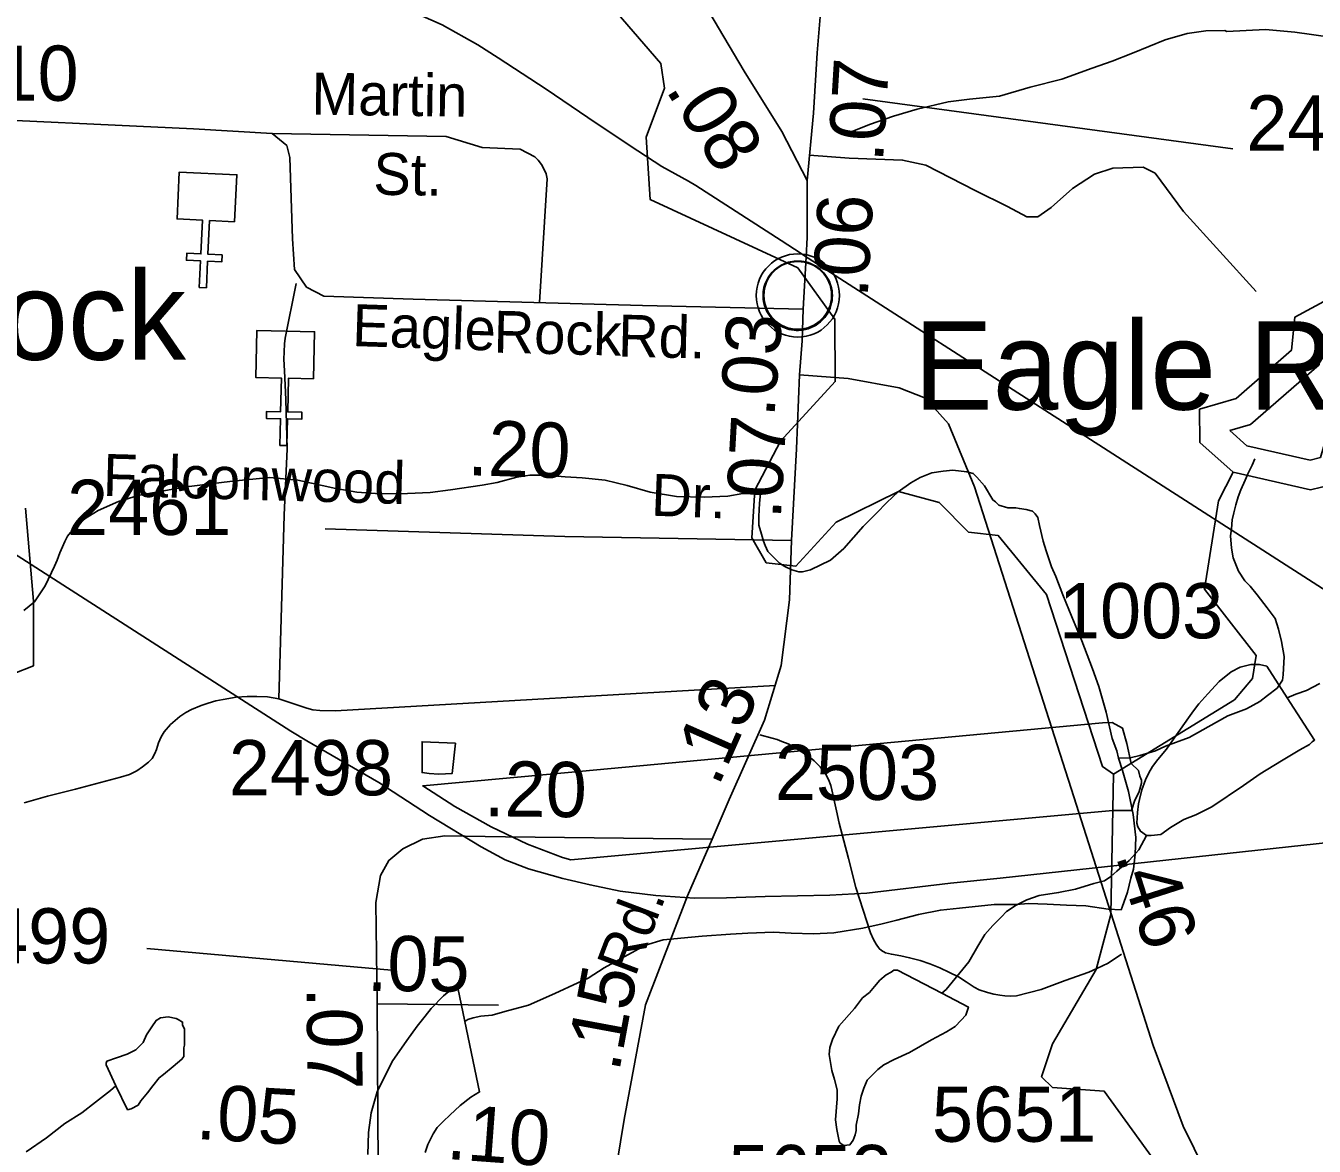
# Model space of a CAD drawing. Extents: x 2169602 to 2449496, y 721995 to 810662.
# Drawn here: x 2417015 to 2419932, y 806159 to 808696 of the extents above; entities that cross this region are included whole.
import ezdxf

# ---------------------------------------------------------------- set-up
doc = ezdxf.new("R2010")
doc.units = 0
doc.layers.add('Default', color=7, linetype='Continuous')

msp = doc.modelspace()

# ---------------------------------------------------------------- linework, layer by layer
at = {"layer": 'Default'}
for p, q in [((2418910.5, 808530), (2419748.1, 808417.4)), ((2417588.2, 807171.8), (2417600, 807587.8)), ((2417843.2, 806557.6), (2417289.3, 806607.1)), ((2417810.4, 806481.5), (2417813, 806111.6)), ((2417810.4, 806481.5), (2418085.3, 806478.8))]:
    msp.add_line(p, q, dxfattribs=at)
for points in [[(2415398.6, 809228.5), (2417404.1, 808858), (2417470.3, 808848.7), (2417539.4, 808835.7), (2417603.6, 808819.9), (2417718.9, 808788.2), (2417728.9, 808785.4), (2417783.2, 808770.1), (2417843.3, 808748.6), (2417957.9, 808697.9), (2418038.6, 808652.6), (2418084.7, 808623.1), (2418193.5, 808552.3), (2418306.5, 808475.6), (2418401.2, 808412.4), (2418455.4, 808377.1), (2418515.9, 808343.7), (2418531.9, 808333.8), (2418725.4, 808209.8), (2418770.4, 808179.9)], [(2419477.8, 807001.5), (2419453, 807018.5), (2419325.9, 807408.2), (2419217, 807541.7), (2419149.9, 807549.5), (2419082.9, 807616.5), (2418991, 807641.4), (2418849.9, 807572.1), (2418758.9, 807472.3), (2418691.8, 807480.2), (2418658.8, 807536.7), (2418666, 807644.7), (2418723.8, 807755.1), (2418847.9, 807890.3), (2418846.9, 808031.5), (2418763, 808147.9), (2418429, 808302.4), (2418419.9, 808443.6), (2418461, 808554.3), (2418453, 808610.3), (2418351.9, 808727.2)], [(2418561.3, 808728.3), (2418641.4, 808593.2), (2418727.2, 808456.1), (2418784.2, 808345.1)], [(2418814, 808715.7), (2418806.7, 808634.1), (2418798.3, 808497.9), (2418784.2, 808345.1)], [(2418872.4, 808449.9), (2418886.2, 808456.3), (2418925.7, 808472.2), (2418979.9, 808490.8), (2419033.6, 808507), (2419103.9, 808523.2), (2419151.7, 808529.7), (2419220, 808536.1), (2419289.5, 808556.4), (2419361.1, 808574.8), (2419429.3, 808599.4), (2419474.9, 808615.6), (2419521, 808633.8), (2419594.8, 808664), (2419644.8, 808678.3), (2419686.7, 808684.6), (2419730.4, 808684.9), (2419734.9, 808683), (2419822.2, 808687.2), (2419888.4, 808681.6), (2419969, 808670.3)], [(2413108.1, 808326.2), (2413870.9, 808198.5), (2414009, 808185.9), (2414163.9, 808188), (2414364.8, 808215.2), (2414712.2, 808273.9), (2415502.2, 808433), (2415738.7, 808493.8), (2415868.4, 808514.7), (2416002.4, 808525.2), (2416222.1, 808521), (2416813.3, 808489.6), (2417395.1, 808462.3), (2417573, 808451.9), (2417606.5, 808424.6), (2417612.8, 808397.4), (2417619, 808213.1), (2417623.2, 808144), (2417650.4, 808104.2), (2417690.2, 808083.3), (2417892.1, 808077), (2418411.2, 808062.3), (2418775.3, 808054)], [(2418178.1, 808068.9), (2418195.5, 808349.1), (2418193.7, 808360.3), (2418190.5, 808367.4), (2418182.4, 808381.3), (2418175, 808391.3), (2418167.9, 808399.2), (2418134.6, 808416.5), (2418048.8, 808420.1), (2417966.7, 808445.1), (2417573, 808451.9)], [(2418789.5, 808402.7), (2418879.1, 808396.2), (2419000.3, 808391.6), (2419053, 808380.2), (2419165.1, 808322.9), (2419238.3, 808286.3), (2419281.8, 808263.4), (2419307, 808263.4), (2419336.7, 808284), (2419384.8, 808327.5), (2419435.1, 808359.6), (2419476.3, 808373.3), (2419545, 808375.6), (2419572.4, 808361.9), (2419636.5, 808274.9), (2419801.3, 808094)], [(2418784.2, 808345.1), (2418784.2, 808216.3), (2418781.8, 808172.5)], [(2419748.9, 807684.9), (2419924, 807645.2), (2419998.8, 807663.4), (2420064.9, 807888.4), (2420138.9, 808011.5), (2420280, 808103.8), (2420354, 808256.4), (2420354, 808322), (2420095.8, 808245.3), (2420037.8, 808171.1), (2420029.8, 808112.2), (2419888.9, 808036.3), (2419880.9, 807961), (2419755.9, 807852), (2419672.8, 807827.5), (2419673.8, 807752.1), (2419748.9, 807684.9)], [(2415754.6, 808292.7), (2415759.8, 808289.2), (2417614.9, 807098.7), (2417651.3, 807077.2), (2417814.3, 806982.9), (2417929.2, 806908.1), (2418045.9, 806837.3), (2418100.3, 806807.8), (2418153.1, 806787.3), (2418230.8, 806765.6), (2418292.7, 806750.7), (2418361, 806736.7), (2418441.6, 806726.6), (2418529.3, 806720.4), (2418601.3, 806721.2), (2418689.3, 806724.2), (2418835.4, 806727.6), (2418919.2, 806732.4), (2419109.1, 806754.6), (2419221.1, 806765.7), (2421034.4, 806963.3)], [(2419946.5, 807718.2), (2420004.3, 807915), (2420090.4, 808058.2), (2420228.9, 808148.8), (2420267.2, 808227.8), (2420134.6, 808188.4), (2420100.4, 808144.6), (2420090.3, 808070.2), (2419950.5, 807995), (2419943.5, 807928.5), (2419788.2, 807793.2), (2419741.6, 807779.4)], [(2418770.4, 808179.9), (2418775.7, 808176.4), (2420630.8, 806985.9)], [(2418781.8, 808172.5), (2418775.3, 808054)], [(2417600, 807587.8), (2417606.6, 807737.8), (2417603.7, 807849.6), (2417600.9, 807914.5), (2417599.6, 807940.7), (2417600, 807957.7), (2417600.5, 807975.9), (2417602.6, 807988.7), (2417627.4, 808112)], [(2418775.3, 808054), (2418773.2, 807982.8), (2418766.9, 807905.3)], [(2418766.9, 807905.3), (2418760.1, 807737.7), (2418748.6, 807530.4)], [(2418766.9, 807905.3), (2418877.3, 807896.9), (2418992.4, 807875.9), (2419052.1, 807852.9), (2419104.4, 807794.3), (2419163, 807651.9), (2419388, 806950.3), (2419567.9, 806386.9), (2419636, 806204.7), (2419811.8, 805847.4)], [(2419741.6, 807779.4), (2419780, 807745.1)], [(2419780, 807745.1), (2419923.5, 807712.6), (2419946.5, 807718.2)], [(2419797.9, 807715.5), (2419792.2, 807701.3), (2419781.9, 807681.4), (2419776.2, 807667.2), (2419766.1, 807645.2), (2419760.6, 807629.1), (2419754.6, 807611.3), (2419750.3, 807593.3), (2419746.8, 807577.2), (2419744.8, 807557.2), (2419742.9, 807541.2), (2419745, 807513.4), (2419749.1, 807491.3), (2419761, 807461.4), (2419775.1, 807439.4), (2419787.2, 807427.4), (2419803.4, 807407.5), (2419825.8, 807377.8), (2419843.8, 807354), (2419851.8, 807330.1), (2419858.2, 807301.9), (2419864.3, 807268.1), (2419862.5, 807226.2), (2419860.4, 807214), (2419848.5, 807195.9), (2419826.8, 807179.7), (2419809.2, 807165.7), (2419778.8, 807149.6), (2419737, 807133.2), (2419711.4, 807119.3), (2419649.4, 807084.8), (2419595.5, 807064.6), (2419573.4, 807054.6), (2419537.7, 807044.1), (2419515.9, 807038.1), (2419489.5, 807038)], [(2417010.6, 807371.7), (2417034.8, 807392), (2417058.6, 807428.2), (2417079.9, 807472), (2417086.1, 807486.1), (2417092.2, 807502.2), (2417098, 807516.3), (2417103.7, 807528.4), (2417109.7, 807540.5), (2417127.7, 807562.5), (2417149.4, 807580.4), (2417179.2, 807598.6), (2417225.1, 807618.8), (2417272.9, 807633.1), (2417331.1, 807643.3), (2417378.9, 807651.9), (2417427.1, 807658), (2417483.1, 807664.6), (2417566.9, 807673), (2417630.9, 807667.4), (2417716.8, 807647.9), (2417764.8, 807639.8), (2417817.1, 807636.4), (2417879, 807636.7), (2417930.9, 807639.1), (2417977, 807645.1), (2418048.4, 807655.8), (2418082.6, 807662), (2418126.7, 807674), (2418156.7, 807678), (2418192.9, 807678.6), (2418236.4, 807674.8), (2418274.8, 807672.7), (2418326.6, 807667.3), (2418376.9, 807655.3), (2418428.8, 807639.7), (2418488.6, 807630.2), (2418551, 807628.5), (2418604.9, 807630.9), (2418638.5, 807637.2), (2418678.5, 807637.2)], [(2418678.5, 807637.2), (2418676.7, 807615.2), (2418675, 807585), (2418675, 807565.1), (2418681.2, 807545.1), (2418685.3, 807529.1), (2418689.6, 807519.1), (2418695.3, 807505.3), (2418707.2, 807493.3), (2418721.6, 807479.4), (2418733.9, 807471.5), (2418749.7, 807463.8), (2418765.5, 807459.8), (2418773.5, 807459.8), (2418791.7, 807463.9), (2418837.4, 807486.2), (2418867.2, 807512.1), (2418910.8, 807562.4), (2418941, 807592.7), (2418964.6, 807616.7), (2418990.2, 807640.8), (2419018.7, 807660.8), (2419040.2, 807673.4), (2419066.3, 807683.3), (2419091.9, 807687.5), (2419114.5, 807689.8), (2419146, 807685.8), (2419160.4, 807682), (2419168.4, 807673.9), (2419186.2, 807654.2), (2419204.7, 807622.2), (2419210.4, 807618.1), (2419218.4, 807610.3), (2419238.7, 807604.5), (2419256.6, 807604.6), (2419264.8, 807602.6), (2419280.5, 807600.6), (2419294.9, 807596.8), (2419300.6, 807590.7), (2419306.6, 807582.9), (2419310.7, 807564.8), (2419318.9, 807528.7), (2419325.5, 807507), (2419337.3, 807471.1), (2419347.6, 807448.9), (2419363.6, 807407.1), (2419383.7, 807357.4), (2419406.2, 807303.3), (2419430.4, 807239.6), (2419445, 807199.7), (2419461.4, 807141.6), (2419475.1, 807082), (2419485.8, 807054), (2419489.5, 807038)], [(2419477.8, 807001.5), (2419752, 807169.8), (2419793, 807218.2), (2419801, 807270.5), (2419683.9, 807420.5), (2419715.9, 807620), (2419748.9, 807684.9)], [(2417014.1, 807603.8), (2417032.4, 807393.2), (2417032.4, 807292.5), (2417032.4, 807246.7), (2416986.7, 807228.4), (2416831.1, 807242.1), (2416757.8, 807228.4), (2416721.2, 807205.5), (2416712.1, 806935.4)], [(2418748.6, 807530.4), (2418235.4, 807539.8), (2417693, 807556.7)], [(2418748.6, 807530.4), (2418744.4, 807396.4), (2418725.1, 807247.7), (2418687.4, 807124.1), (2418607.9, 806944), (2418569, 806854.1)], [(2419552.8, 806862.4), (2419539, 806872.2), (2419532.7, 806882.5), (2419530.6, 806890.5), (2419532.5, 806914.5), (2419534.5, 806934.1), (2419536.6, 806944.3), (2419542.3, 806966.2), (2419550.3, 806988.5), (2419558.1, 807004.4), (2419566.1, 807018.6), (2419578, 807034.6), (2419597.7, 807058.4), (2419615.7, 807082.8), (2419647.7, 807128.7), (2419659.2, 807144.8), (2419671.3, 807160.9), (2419691.2, 807183), (2419717, 807211.2), (2419744.5, 807233.4), (2419765, 807243.7), (2419789, 807249.8), (2419808.5, 807249.7), (2419824.9, 807246), (2419871.2, 807174)], [(2419871.2, 807174), (2419890.7, 807182.5), (2419915.1, 807190.6), (2419945, 807206.7)], [(2417011.3, 806936.5), (2417064, 806951.4), (2417127.9, 806967.9), (2417229.6, 806994.8), (2417249.6, 807001), (2417266.5, 807009.1), (2417279.5, 807018.2), (2417292.7, 807028.5), (2417301.3, 807037.3), (2417307.5, 807048), (2417311.1, 807057.5), (2417315.4, 807072.6), (2417321.3, 807085.9), (2417328.7, 807097.6), (2417342.7, 807113.7), (2417364, 807132.4), (2417377.2, 807141.2), (2417390.4, 807148.1), (2417412.5, 807156.8), (2417428.3, 807162.5), (2417445, 807167.4), (2417462.2, 807170.8), (2417491.1, 807175.6), (2417516.1, 807177.1), (2417538.1, 807177.5), (2417562.3, 807176.4), (2417588.2, 807171.8)], [(2417588.2, 807171.8), (2417624.4, 807160.1), (2417651.2, 807151.2), (2417665.3, 807147.5), (2417680.7, 807145.6), (2417716.5, 807144.8), (2418712.1, 807202.1)], [(2419552.8, 806862.4), (2419563, 806862.5), (2419585, 806864.8), (2419606.7, 806880.6), (2419637.1, 806898.7), (2419664.7, 806909.2), (2419700.4, 806927.3), (2419772.2, 806975.7), (2419809.7, 807002), (2419858.1, 807032), (2419899.5, 807056.2), (2419921.5, 807068.3), (2419927.6, 807074.6), (2419933.4, 807078.6), (2419871.2, 807174)], [(2419476.7, 806918.9), (2418249.4, 806807.8), (2418230.4, 806813.2), (2418151.2, 806843.1), (2418068.7, 806881.9), (2417986.7, 806928.3), (2417913.9, 806974.9), (2418202.7, 807001.7), (2419453.4, 807117.6), (2419475.2, 807118.3), (2419498.7, 807105.9), (2419508.4, 807070.6), (2419518.2, 807025.4), (2419534.9, 807009.6), (2419537.9, 806997.1), (2419541.7, 806988.2), (2419541.4, 806980.8), (2419536.4, 806962.1), (2419529.9, 806949.3), (2419526.4, 806942.4), (2419518.7, 806919.6), (2419476.7, 806918.9)], [(2419476.7, 806918.9), (2418249.4, 806807.8), (2418230.4, 806813.2), (2418151.2, 806843.1), (2418068.7, 806881.9), (2417986.7, 806928.3), (2417913.9, 806974.9), (2418202.7, 807001.7), (2419453.4, 807117.6), (2419475.2, 807118.3), (2419498.7, 807105.9), (2419508.4, 807070.6), (2419518.2, 807025.4), (2419534.9, 807009.6), (2419537.9, 806997.1), (2419541.7, 806988.2), (2419541.4, 806980.8), (2419536.4, 806962.1), (2419529.9, 806949.3), (2419526.4, 806942.4), (2419518.7, 806919.6), (2419476.7, 806918.9)], [(2418677.4, 807090.9), (2418705.4, 807083.2), (2418716.6, 807079.9), (2418727.3, 807075.3), (2418741, 807069.8), (2418753.6, 807063.6), (2418771.4, 807052.4), (2418787.2, 807041.9), (2418800, 807032), (2418814.1, 807018.1), (2418826.2, 807002.1), (2418832.5, 806989.4), (2418838, 806976.1), (2418840.4, 806966.2), (2418850.8, 806918.4), (2418857.1, 806890.5), (2418877.8, 806810.7), (2418894.5, 806744.7), (2418927.6, 806642.1), (2418934.3, 806627.3), (2418940.2, 806617), (2418947.6, 806607), (2418952.7, 806602.1), (2418961.6, 806597.2), (2418975.2, 806593.7), (2418996.7, 806590.2), (2419016.2, 806585.8), (2419040.1, 806580), (2419062.1, 806571.9), (2419085.1, 806562.8), (2419106.3, 806552.6), (2419126.7, 806542.6), (2419144.3, 806531.4), (2419162.4, 806519.1), (2419174.1, 806513.6), (2419192.6, 806507.2), (2419206.7, 806503.3), (2419220.4, 806501.1), (2419232.2, 806500), (2419245.8, 806499.1), (2419258.6, 806499.7), (2419314.5, 806514.1), (2419368.5, 806534.6), (2419422.3, 806553.1), (2419440.2, 806561.2), (2419466.1, 806573.4), (2419495.9, 806593.8)], [(2417988.1, 807071.5), (2417980.5, 807003.2), (2417950.6, 807001.3), (2417928.2, 807003), (2417912.4, 807005), (2417912.2, 807074.8), (2417988.1, 807071.5)], [(2419489.5, 807038), (2419498.1, 807010), (2419512, 806962), (2419522.3, 806910.1), (2419528.9, 806858.1), (2419526.8, 806820.2), (2419523.3, 806786.3), (2419517.4, 806766.1), (2419509.4, 806734), (2419497.9, 806700.1), (2419495.6, 806694.3)], [(2420797.9, 804934.2), (2420753.8, 805210.6), (2420654, 805284.8), (2420495.9, 805232.3), (2420387.8, 805241.1), (2420269.9, 805322.2), (2420219.9, 805405.3), (2420053, 805487.4), (2420001.9, 805622.9), (2419851.8, 805770.4), (2419791.9, 805912.6), (2419750.9, 805946.3), (2419624.8, 805968.5), (2419599.8, 806087.1), (2419456.9, 806283.6), (2419339.8, 806292.5), (2419315, 806316.1), (2419339.8, 806391), (2419438.8, 806559.6), (2419471.9, 806683.5), (2419477.8, 807001.5)], [(2418569, 806854.1), (2418101.2, 806859.3), (2417963.7, 806861.9), (2417913.5, 806854), (2417868.6, 806832.8), (2417836.8, 806806.4), (2417818.3, 806772.1), (2417807.8, 806711.3), (2417810.4, 806481.5)], [(2419089.2, 806505.7), (2419099, 806513.9), (2419150.7, 806576.3), (2419170.8, 806612.3), (2419186.6, 806638.2), (2419204.4, 806658.7), (2419224.3, 806678.8), (2419236, 806690.8), (2419257.9, 806704.9), (2419281.7, 806717.2), (2419309.6, 806727.1), (2419353.7, 806733.4), (2419392, 806741.5), (2419433.6, 806753.8), (2419457.4, 806759.9), (2419471.6, 806770), (2419485.5, 806782.1), (2419513.2, 806806.3), (2419535.6, 806830.1), (2419552.8, 806862.4)], [(2418569, 806854.1), (2418513.7, 806726.2), (2418418.5, 806479.1), (2418370.3, 806219.4), (2418345.5, 806072.6)], [(2418009.4, 806441.9), (2418015.8, 806445.9), (2418027.9, 806449.7), (2418045.5, 806453.9), (2418071.4, 806456.1), (2418099.4, 806464.4), (2418153.4, 806478.6), (2418213.2, 806504.8), (2418264.9, 806529.1), (2418288.7, 806539.3), (2418325, 806563.3), (2418418.5, 806614.2), (2418458.5, 806626.4), (2418546.5, 806634.6), (2418610.4, 806639.1), (2418650, 806641.2), (2418708.2, 806643.8), (2418748.2, 806641.8), (2418798.3, 806640.3), (2418844.4, 806642.2), (2418910.4, 806653), (2418954.1, 806663), (2418987.7, 806671.3), (2419036.1, 806683.5), (2419086, 806693.8), (2419129.4, 806698.1), (2419207.8, 806706.6), (2419257.6, 806706.8), (2419285.7, 806709), (2419327.7, 806707.1), (2419371.6, 806705.3), (2419415.5, 806703.6), (2419465.7, 806696), (2419495.6, 806694.3)], [(2419089.2, 806505.7), (2419149.4, 806474.3), (2419143.5, 806456.2), (2419133.4, 806444.3), (2419119.5, 806430.1), (2419099.6, 806418.1), (2419065.6, 806399.8), (2419015.9, 806371.6), (2418981.7, 806355.2), (2418958.1, 806343.4), (2418944, 806333), (2418934.3, 806323.1), (2418920, 806309), (2418912.8, 806291), (2418906.5, 806272.9), (2418902.6, 806252.8), (2418900.5, 806232.9), (2418895, 806206.9), (2418895, 806194.7), (2418892.9, 806184.9), (2418888.8, 806172.9), (2418881.2, 806162.7), (2418867.3, 806160.8), (2418858.9, 806166.5), (2418857, 806170.9), (2418851.3, 806196.9), (2418848.8, 806218.8), (2418852.5, 806266.4), (2418852.5, 806286.7), (2418846.4, 806310.4), (2418840.2, 806330.4), (2418838, 806344.5), (2418834.1, 806366.6), (2418835.9, 806382.6), (2418841.9, 806400.7), (2418855.8, 806430.7), (2418891.3, 806470.7), (2418909.3, 806494.8), (2418925.3, 806507), (2418937, 806521), (2418949.1, 806535), (2418963, 806547.1), (2418974.7, 806553.5), (2418980.9, 806557.4), (2418989.1, 806557.4), (2419089.2, 806505.7)], [(2417789.4, 806140.5), (2417791.3, 806190.5), (2417797, 806234.7), (2417810.9, 806282.5), (2417844.4, 806350.9), (2417877.8, 806398.9), (2417901.4, 806431), (2417919.6, 806453.4), (2417933.1, 806471.3), (2417961.2, 806499.5), (2417973.1, 806509.5), (2417993.2, 806517.8), (2418009.4, 806441.9)], [(2417219.1, 806295.6), (2417245.5, 806241.7), (2417253.5, 806243.7), (2417269.3, 806251.9), (2417275.3, 806261.9), (2417290.8, 806279.8), (2417302.9, 806295.9), (2417316.7, 806314.1), (2417326.7, 806321.8), (2417348.9, 806340), (2417368.6, 806356.1), (2417372.7, 806362.4), (2417372.7, 806382.3), (2417374.3, 806388.1), (2417374.1, 806404.3), (2417374.5, 806424.2), (2417370.2, 806434.2), (2417370, 806440.3), (2417359.9, 806446.3), (2417355.8, 806448.1), (2417337.8, 806452), (2417320.2, 806449.9), (2417310.1, 806444.1), (2417300.1, 806429.8), (2417288.2, 806411.7), (2417280.6, 806393.8), (2417264.6, 806377.5), (2417256.8, 806373.4), (2417244.3, 806367.6), (2417220.5, 806359.4), (2417198.8, 806351.4), (2417196.7, 806347.2), (2417196.9, 806343.1), (2417219.1, 806295.6)], [(2418009.4, 806441.9), (2418042.4, 806282), (2418023, 806269.9), (2417998.6, 806251.7), (2417975, 806229.7), (2417960.8, 806215.6), (2417946.9, 806201.5), (2417937.5, 806187.5), (2417925.4, 806163.4), (2417919.4, 806145.2)], [(2417219.1, 806295.6), (2417206.8, 806285.2), (2417173.1, 806259.1), (2417141.6, 806235.1), (2417103.4, 806210.8), (2417062, 806178.5), (2417015.9, 806146.2)]]:
    msp.add_lwpolyline(points, dxfattribs=at)
for points in [[(2417488, 808252), (2417431.2, 808254.7), (2417427.5, 808178.6), (2417459.5, 808177.1), (2417458.7, 808161.1), (2417426.8, 808162.6), (2417423.9, 808102.6), (2417407.9, 808103.3), (2417410.8, 808163.4), (2417378.8, 808164.9), (2417379.6, 808180.9), (2417411.5, 808179.4), (2417415.2, 808255.4), (2417357.6, 808258.3), (2417362.7, 808364.6), (2417493.1, 808358.4)], [(2418685.5, 808097.6), (2418686.5, 808103.2), (2418688.3, 808109.7), (2418691.2, 808116.9), (2418694.2, 808122.7), (2418697.5, 808128.4), (2418701.2, 808133.5), (2418705.2, 808137.9), (2418709.8, 808142.5), (2418715.3, 808147.1), (2418720.8, 808150.8), (2418725.6, 808153.6), (2418730.7, 808156.1), (2418736.2, 808158.4), (2418741.8, 808160.2), (2418746.1, 808161.4), (2418751, 808162.1), (2418755.1, 808162.8), (2418761.5, 808163.1), (2418765.9, 808163), (2418771.6, 808162.7), (2418776.5, 808162), (2418781.4, 808161), (2418786.4, 808159.6), (2418791.5, 808157.6), (2418798.2, 808154.7), (2418804.5, 808151.2), (2418809.5, 808147.7), (2418814.7, 808143.7), (2418818, 808140.5), (2418822.1, 808136.2), (2418826, 808131.5), (2418829.1, 808126.9), (2418832.2, 808121.9), (2418834.6, 808116.7), (2418836.7, 808111.7), (2418838.2, 808106.7), (2418839.5, 808102.1), (2418840.6, 808096), (2418841.2, 808091.3), (2418841.5, 808085.3), (2418841.3, 808079.5), (2418840.7, 808073.8), (2418839.8, 808068.4), (2418838.2, 808062.2), (2418836.3, 808056.4), (2418834, 808051.3), (2418830.8, 808045.3), (2418827.5, 808040), (2418824.1, 808035.3), (2418819.9, 808030.5), (2418814.6, 808025.6), (2418809.6, 808021.5), (2418804.6, 808018), (2418800.2, 808015.5), (2418793.4, 808012.3), (2418786.3, 808009.6), (2418780.3, 808008.1), (2418773.7, 808006.8), (2418769.3, 808006.3), (2418764.8, 808006.1), (2418759.2, 808006.1), (2418754.9, 808006.5), (2418749.3, 808007.2), (2418743.4, 808008.5), (2418738.8, 808009.8), (2418733.6, 808011.7), (2418729, 808013.7), (2418725.1, 808015.9), (2418718.3, 808020), (2418712.7, 808024.3), (2418707.8, 808028.8), (2418703.4, 808033.6), (2418700.2, 808037.6), (2418697.2, 808041.8), (2418693.1, 808048.9), (2418691.4, 808052.4), (2418689.7, 808056.4), (2418687.1, 808064.6), (2418685.5, 808071.7), (2418684.9, 808076.8), (2418684.5, 808083.1), (2418684.5, 808087.8), (2418685, 808094.3)], [(2417666.7, 807896.6), (2417609.7, 807897.7), (2417608.1, 807821.6), (2417640.1, 807820.9), (2417639.8, 807805), (2417607.8, 807805.6), (2417606.5, 807745.5), (2417590.5, 807745.9), (2417591.8, 807806), (2417559.8, 807806.7), (2417560.1, 807822.6), (2417592.1, 807822), (2417593.7, 807898.1), (2417536.1, 807899.4), (2417538.3, 808005.9), (2417668.9, 808003.1)]]:
    msp.add_lwpolyline(points, close=True, dxfattribs=at)
for centre, radius in [((2418763.2, 808085.2), 94.3), ((2418762.9, 808085.4), 76.7)]:
    msp.add_circle(centre, radius, dxfattribs=at)

# ---------------------------------------------------------------- texts
for s, height, p in [('2410', 125, (2416762.9, 808525.9)), ('2410', 125, (2419778.7, 808413.1)), ('Eagle Rock', 200, (2416010.3, 807939.6)), ('Eagle Rock', 200, (2419026.2, 807826.7)), ('2461', 125, (2417108.6, 807543)), ('1003', 125, (2419354.5, 807308.9)), ('2498', 125, (2417474.9, 806953.6)), ('2503', 125, (2418711.3, 806943.2)), ('2499', 125, (2416834.6, 806572.9)), ('5651', 125, (2419066.8, 806169.3)), ('5652', 125, (2418605.2, 806037.1))]:
    msp.add_text(s, height=height, dxfattribs=at).set_placement(p)
for s, height, rotation, p in [('.07', 125, 86.481, (2418955.8, 808385.4)), ('Martin', 95, 359.1633, (2417661.4, 808494.8)), ('.08', 125, 302.0263, (2418462, 808551.4)), ('St.', 95, 359.1633, (2417801.5, 808313.3)), ('.06', 125, 86.8633, (2418921.2, 808078.6)), ('Eagle', 95, 358.1442, (2417753.2, 807970.8)), ('Rock', 95, 358.6247, (2418073.5, 807955.8)), ('Rd.', 95, 358.6247, (2418355.4, 807947.1)), ('.03', 125, 85.3675, (2418709.7, 807807.9)), ('.20', 125, 358.2212, (2418014.3, 807678.4)), ('.07', 125, 86.8223, (2418724.5, 807577.5)), ('Falconwood', 95, 358.4331, (2417188.8, 807631.7)), ('Dr.', 95, 357.8317, (2418429.8, 807586.8)), ('.13', 125, 66.1763, (2418583, 806970.8)), ('.20', 125, 359.3673, (2418052.2, 806906.3)), ('.46', 125, 287.7175, (2419482.1, 806817.5)), ('Rd.', 95, 69.1995, (2418394.7, 806540.3)), ('.05', 125, 359.4494, (2417787, 806511.1)), ('.15', 125, 79.4994, (2418358.4, 806325)), ('.07', 125, 270.4095, (2417651.1, 806519.3)), ('.05', 125, 356.6853, (2417399, 806175.8)), ('.10', 125, 355.788, (2417965.7, 806130.6))]:
    msp.add_text(s, height=height, rotation=rotation, dxfattribs=at).set_placement(p)

doc.saveas('drawing.dxf')
